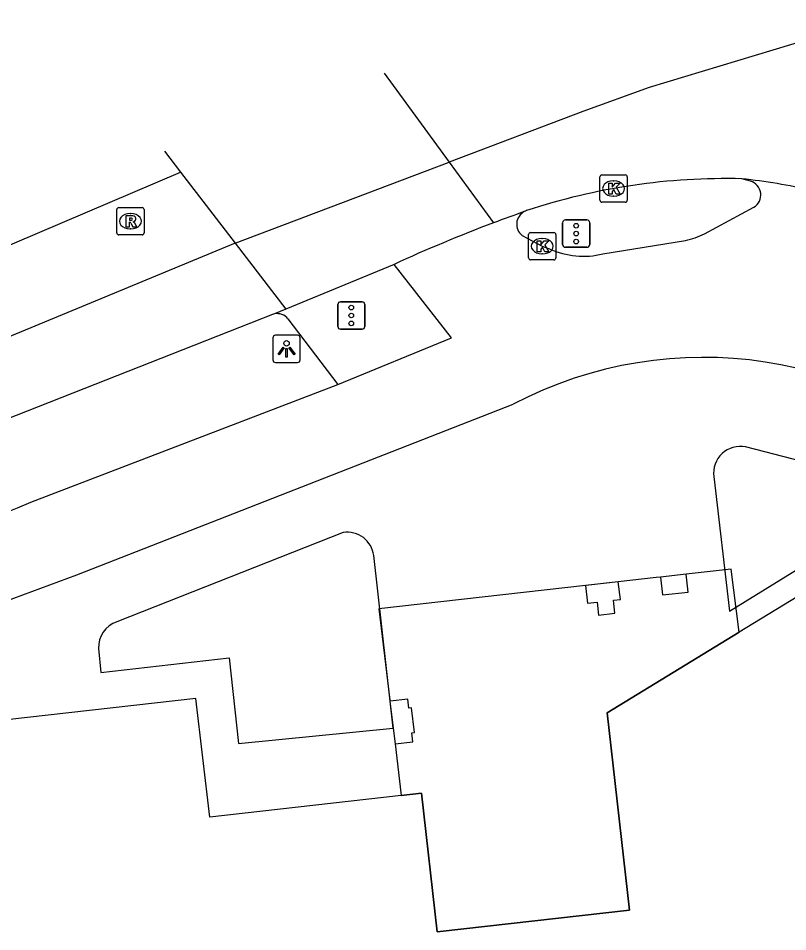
# Model space of a CAD drawing. Extents: x 159888 to 160757, y 384031 to 384746.
# Drawn here: x 160338.91 to 160367.05, y 384709.35 to 384742.77 of the extents above; entities that cross this region are included whole.
import ezdxf

# ---------------------------------------------------------------- set-up
doc = ezdxf.new("R2010")
doc.units = 0
for name, color, linetype in [('IMGEO_Fietspad_gesloten', 7, 'Continuous'), ('IMGEO_Kolk', 7, 'Continuous'), ('IMGEO_Lichtpunt', 7, 'Continuous'), ('IMGEO_Pand', 7, 'Continuous'), ('IMGEO_Pand_overbouw', 7, 'Continuous'), ('IMGEO_Rijbaan_lokaal_gesloten', 7, 'Continuous'), ('IMGEO_Rijbaan_regionaal_gesloten', 7, 'Continuous'), ('IMGEO_Rioolput', 7, 'Continuous'), ('IMGEO_Verkeersregelinstallatiepaal', 7, 'Continuous'), ('IMGEO_Voetpad_open', 7, 'Continuous')]:
    doc.layers.add(name, color=color, linetype=linetype)

msp = doc.modelspace()

# ---------------------------------------------------------------- linework, layer by layer
at = {"layer": 'IMGEO_Fietspad_gesloten'}
for points in [[(160365.681, 384736.809), (160365.371, 384736.895)], [(160364.003, 384734.878), (160365.812, 384735.853)], [(160357.335, 384734.821), (160358.071, 384734.429), (160358.335, 384734.331)], [(160360.291, 384734.149), (160363.309, 384734.636)], [(160350.596, 384729.374), (160354.754, 384731.082), (160352.652, 384733.766)], [(160339.37, 384725.067), (160350.596, 384729.374)], [(160337.09, 384720.945), (160341.052, 384722.406), (160357.013, 384728.648)]]:
    msp.add_lwpolyline(points, dxfattribs=at)
for centre, radius, start, end in [((160365.536, 384736.302), 0.527, 301.6053, 73.9999), ((160357.657, 384735.232), 0.522, 117.6985, 231.9718), ((160362.442, 384738.238), 3.704, 283.5304, 294.9172), ((160359.577, 384737.077), 3.014, 245.6635, 283.7048), ((160363.967, 384715.411), 14.952, 44.9232, 117.7161), ((160315.797, 384780.561), 60.293, 276.99185, 293.01548)]:
    msp.add_arc(centre, radius, start, end, dxfattribs=at)
at = {"layer": 'IMGEO_Kolk'}
for p, q in [((160360.255, 384737.039), (160361.107, 384737.039)), ((160360.18, 384736.113), (160360.18, 384736.965)), ((160360.668, 384736.819), (160360.693, 384736.819)), ((160361.181, 384736.965), (160361.181, 384736.113)), ((160361.107, 384736.039), (160360.255, 384736.039)), ((160360.691, 384736.259), (160360.666, 384736.259)), ((160357.57, 384734.003), (160357.57, 384734.855)), ((160357.645, 384734.929), (160358.497, 384734.929)), ((160358.058, 384734.709), (160358.083, 384734.709)), ((160358.571, 384734.855), (160358.571, 384734.003)), ((160358.081, 384734.149), (160358.056, 384734.149)), ((160358.497, 384733.929), (160357.645, 384733.929))]:
    msp.add_line(p, q, dxfattribs=at)
for points in [[(160360.255, 384737.039), (160361.107, 384737.039)], [(160360.18, 384736.113), (160360.18, 384736.965)], [(160360.501, 384736.739), (160360.624, 384736.739), (160360.624, 384736.588), (160360.754, 384736.739), (160360.918, 384736.739), (160360.772, 384736.588), (160360.925, 384736.339), (160360.773, 384736.339), (160360.688, 384736.503), (160360.624, 384736.436), (160360.624, 384736.339), (160360.501, 384736.339), (160360.501, 384736.739)], [(160361.181, 384736.965), (160361.181, 384736.113)], [(160361.107, 384736.039), (160360.255, 384736.039)], [(160357.57, 384734.003), (160357.57, 384734.855)], [(160357.645, 384734.929), (160358.497, 384734.929)], [(160358.571, 384734.855), (160358.571, 384734.003)], [(160357.891, 384734.629), (160358.014, 384734.629), (160358.014, 384734.478), (160358.144, 384734.629), (160358.308, 384734.629), (160358.162, 384734.478), (160358.315, 384734.229), (160358.163, 384734.229), (160358.078, 384734.393), (160358.014, 384734.326), (160358.014, 384734.229), (160357.891, 384734.229), (160357.891, 384734.629)], [(160358.497, 384733.929), (160357.645, 384733.929)]]:
    msp.add_lwpolyline(points, dxfattribs=at)
for centre, start, end in [((160360.257, 384736.963), 91.552, 178.448), ((160360.257, 384736.963), 91.552, 178.448), ((160361.105, 384736.963), 1.552, 88.448), ((160361.105, 384736.963), 1.552, 88.448), ((160360.257, 384736.115), 181.552, 268.448), ((160360.257, 384736.115), 181.552, 268.448), ((160361.105, 384736.115), 271.552, 358.448), ((160361.105, 384736.115), 271.552, 358.448), ((160357.647, 384734.853), 91.552, 178.448), ((160357.647, 384734.853), 91.552, 178.448), ((160358.495, 384734.853), 1.552, 88.448), ((160358.495, 384734.853), 1.552, 88.448), ((160357.647, 384734.005), 181.552, 268.448), ((160357.647, 384734.005), 181.552, 268.448), ((160358.495, 384734.005), 271.552, 358.448), ((160358.495, 384734.005), 271.552, 358.448)]:
    msp.add_arc(centre, 0.0765, start, end, dxfattribs=at)
for centre, major_axis, ratio, start_param, end_param in [((160360.667, 384736.539), (-0.387, 0.002), 0.722429, 4.712389, 7.853982), ((160360.692, 384736.539), (-0.39, 0.002), 0.717154, 1.570796, 4.712389), ((160358.057, 384734.429), (-0.387, 0.002), 0.722429, 4.712389, 7.853982), ((160358.082, 384734.429), (-0.39, 0.002), 0.717154, 1.570796, 4.712389)]:
    msp.add_ellipse(centre, major_axis=major_axis, ratio=ratio, start_param=start_param, end_param=end_param, dxfattribs=at)
at = {"layer": 'IMGEO_Lichtpunt'}
for p, q in [((160348.221, 384731.077), (160348.221, 384730.27)), ((160348.221, 384731.077), (160348.221, 384730.27)), ((160349.123, 384731.172), (160348.315, 384731.172)), ((160349.123, 384731.172), (160348.315, 384731.172)), ((160349.217, 384730.27), (160349.217, 384731.077)), ((160349.217, 384730.27), (160349.217, 384731.077)), ((160348.315, 384730.176), (160349.123, 384730.176)), ((160348.315, 384730.176), (160349.123, 384730.176))]:
    msp.add_line(p, q, dxfattribs=at)
for points in [[(160348.595, 384730.741), (160348.634, 384730.713), (160348.446, 384730.451), (160348.408, 384730.478), (160348.595, 384730.741)], [(160348.697, 384730.693), (160348.744, 384730.693), (160348.744, 384730.371), (160348.697, 384730.371), (160348.697, 384730.693)], [(160348.807, 384730.713), (160348.845, 384730.74), (160349.032, 384730.478), (160348.993, 384730.45), (160348.807, 384730.713)]]:
    msp.add_lwpolyline(points, dxfattribs=at)
msp.add_circle((160348.72, 384730.875), 0.0994, dxfattribs=at)
for centre, start, end in [((160348.315, 384731.077), 90, 180), ((160348.315, 384731.077), 90, 180), ((160349.123, 384731.077), 0, 90), ((160349.123, 384731.077), 0, 90), ((160348.315, 384730.27), 180, 270), ((160348.315, 384730.27), 180, 270), ((160349.123, 384730.27), 270, 0), ((160349.123, 384730.27), 270, 360)]:
    msp.add_arc(centre, 0.0946, start, end, dxfattribs=at)
at = {"layer": 'IMGEO_Pand'}
for points in [[(160371.754, 384724.26), (160365.277, 384720.307), (160360.441, 384717.357), (160361.265, 384710.146), (160354.229, 384709.354), (160353.661, 384714.422), (160352.914, 384714.338), (160345.913, 384713.545), (160345.404, 384717.89), (160329.306, 384716.072)], [(160363.339, 384722.43), (160362.395, 384722.325), (160362.468, 384721.674), (160363.412, 384721.779), (160363.339, 384722.43)], [(160360.85, 384722.152), (160359.652, 384722.018), (160359.725, 384721.372), (160360.078, 384721.411), (160360.13, 384720.939), (160360.727, 384721.006), (160360.674, 384721.478), (160360.927, 384721.506), (160360.85, 384722.152)], [(160352.614, 384716.806), (160352.689, 384716.223), (160353.339, 384716.301), (160353.299, 384716.634), (160353.398, 384716.646), (160353.291, 384717.539), (160353.192, 384717.527), (160353.152, 384717.86), (160352.505, 384717.782)], [(160352.614, 384716.806), (160352.505, 384717.782)]]:
    msp.add_lwpolyline(points, dxfattribs=at)
at = {"layer": 'IMGEO_Pand_overbouw'}
msp.add_lwpolyline([(160364.982, 384722.614), (160363.339, 384722.43), (160362.395, 384722.325), (160362.237, 384722.307), (160360.85, 384722.152), (160359.78, 384722.032), (160359.652, 384722.018), (160352.096, 384721.171), (160352.497, 384717.825), (160352.502, 384717.782), (160352.689, 384716.223), (160352.914, 384714.338), (160353.661, 384714.422), (160354.229, 384709.354), (160361.265, 384710.146), (160360.441, 384717.357), (160365.277, 384720.307)], close=True, dxfattribs=at)
at = {"layer": 'IMGEO_Rijbaan_lokaal_gesloten'}
for centre, radius, start, end in [((160364.766, 384713.79), 23.113, 88.5007, 108.3316), ((160363.104, 384715.539), 21.476, 77.0049, 83.9399), ((160377.376, 384679.174), 59.943, 109.45172, 110.59625), ((160357.656, 384735.238), 0.517, 107.8667, 117.8623)]:
    msp.add_arc(centre, radius, start, end, dxfattribs=at)
at = {"layer": 'IMGEO_Rijbaan_regionaal_gesloten'}
for points in [[(160370.375, 384742.767), (160361.978, 384740.238), (160359.56, 384739.352), (160354.668, 384737.504)], [(160352.287, 384740.761), (160354.668, 384737.504)], [(160344.255, 384737.903), (160344.847, 384737.132)], [(160346.837, 384734.545), (160354.668, 384737.504)], [(160354.668, 384737.504), (160356.289, 384735.285)], [(160283.838, 384710.473), (160301.676, 384718.728), (160344.847, 384737.132)], [(160344.847, 384737.132), (160346.837, 384734.545)], [(160346.837, 384734.545), (160325.71, 384725.781), (160307.94, 384718.42)], [(160346.837, 384734.545), (160348.698, 384732.126)], [(160352.652, 384733.766), (160348.698, 384732.126)], [(160348.698, 384732.126), (160348.28, 384731.953)], [(160348.201, 384731.929), (160327.033, 384723.591)]]:
    msp.add_lwpolyline(points, dxfattribs=at)
for centre, radius, start, end in [((160376.132, 384682.659), 56.242, 110.6599, 114.676), ((160348.361, 384731.546), 0.415, 101.1881, 112.6092)]:
    msp.add_arc(centre, radius, start, end, dxfattribs=at)
at = {"layer": 'IMGEO_Rioolput'}
for p, q in [((160342.512, 384734.916), (160342.512, 384735.768)), ((160342.587, 384735.842), (160343.439, 384735.842)), ((160343.513, 384735.768), (160343.513, 384734.916)), ((160343, 384735.622), (160343.025, 384735.622)), ((160343.023, 384735.062), (160342.998, 384735.062)), ((160343.439, 384734.842), (160342.587, 384734.842))]:
    msp.add_line(p, q, dxfattribs=at)
for points in [[(160342.512, 384734.916), (160342.512, 384735.768)], [(160342.587, 384735.842), (160343.439, 384735.842)], [(160343.513, 384735.768), (160343.513, 384734.916)], [(160343.101, 384735.54), (160342.849, 384735.542), (160342.849, 384735.142)], [(160343.027, 384735.461), (160342.973, 384735.461), (160342.973, 384735.38)], [(160342.973, 384735.38), (160343.025, 384735.38)], [(160342.849, 384735.142), (160342.973, 384735.142), (160342.973, 384735.304), (160342.984, 384735.304)], [(160343.031, 384735.275), (160343.102, 384735.142), (160343.242, 384735.142), (160343.177, 384735.268)], [(160343.439, 384734.842), (160342.587, 384734.842)]]:
    msp.add_lwpolyline(points, dxfattribs=at)
for centre, radius, start, end in [((160342.589, 384735.766), 0.0765, 91.552, 178.448), ((160342.589, 384735.766), 0.0765, 91.552, 178.448), ((160343.437, 384735.766), 0.0765, 1.552, 88.448), ((160343.437, 384735.766), 0.0765, 1.552, 88.448), ((160343.009, 384735.569), 0.19, 274.7715, 282.9687), ((160343.033, 384735.365), 0.0964, 77.0061, 93.1865), ((160343.047, 384735.422), 0.0378, 276.6634, 79.6772), ((160343.1, 384735.43), 0.109, 350.3612, 89.416), ((160343.098, 384735.43), 0.112, 277.5842, 350.9817), ((160342.983, 384735.251), 0.0533, 26.0293, 88.6989), ((160343.082, 384735.215), 0.108, 29.5134, 73.7905), ((160342.589, 384734.918), 0.0765, 181.552, 268.448), ((160342.589, 384734.918), 0.0765, 181.552, 268.448), ((160343.437, 384734.918), 0.0765, 271.552, 358.448), ((160343.437, 384734.918), 0.0765, 271.552, 358.448)]:
    msp.add_arc(centre, radius, start, end, dxfattribs=at)
for centre, major_axis, ratio, start_param, end_param in [((160342.999, 384735.342), (-0.387, 0.002), 0.722429, 4.712389, 7.853982), ((160343.024, 384735.342), (-0.39, 0.002), 0.717154, 1.570796, 4.712389)]:
    msp.add_ellipse(centre, major_axis=major_axis, ratio=ratio, start_param=start_param, end_param=end_param, dxfattribs=at)
at = {"layer": 'IMGEO_Verkeersregelinstallatiepaal'}
for p, q in [((160358.916, 384735.389), (160359.706, 384735.389)), ((160359.706, 384735.389), (160358.916, 384735.389)), ((160358.816, 384734.489), (160358.816, 384735.289)), ((160358.816, 384735.289), (160358.816, 384734.489)), ((160359.806, 384735.289), (160359.806, 384734.489)), ((160359.806, 384734.489), (160359.806, 384735.289)), ((160359.706, 384734.389), (160358.916, 384734.389)), ((160358.916, 384734.389), (160359.706, 384734.389)), ((160350.694, 384732.395), (160351.484, 384732.395)), ((160351.484, 384732.395), (160350.694, 384732.395)), ((160350.594, 384731.495), (160350.594, 384732.295)), ((160350.594, 384732.295), (160350.594, 384731.495)), ((160351.584, 384732.295), (160351.584, 384731.495)), ((160351.584, 384731.495), (160351.584, 384732.295)), ((160351.484, 384731.395), (160350.694, 384731.395)), ((160350.694, 384731.395), (160351.484, 384731.395))]:
    msp.add_line(p, q, dxfattribs=at)
for centre in [(160359.311, 384735.179), (160359.311, 384734.889), (160359.311, 384734.599), (160351.089, 384732.185), (160351.089, 384731.895), (160351.089, 384731.605)]:
    msp.add_circle(centre, 0.085, dxfattribs=at)
for centre, start, end in [((160358.916, 384735.289), 90, 180), ((160358.916, 384735.289), 90, 180), ((160359.706, 384735.289), 0, 90), ((160359.706, 384735.289), 360, 90), ((160358.916, 384734.489), 180, 270), ((160358.916, 384734.489), 180, 270), ((160359.706, 384734.489), 270, 0), ((160359.706, 384734.489), 270, 0), ((160350.694, 384732.295), 90, 180), ((160350.694, 384732.295), 90, 180), ((160351.484, 384732.295), 0, 90), ((160351.484, 384732.295), 360, 90), ((160350.694, 384731.495), 180, 270), ((160350.694, 384731.495), 180, 270), ((160351.484, 384731.495), 270, 0), ((160351.484, 384731.495), 270, 0)]:
    msp.add_arc(centre, 0.1, start, end, dxfattribs=at)
at = {"layer": 'IMGEO_Voetpad_open'}
for points in [[(160348.773, 384731.769), (160350.596, 384729.374)], [(160369.7, 384726), (160365.505, 384727.087)], [(160364.342, 384726), (160364.914, 384721.075)], [(160364.914, 384721.075), (160369.981, 384724.197)], [(160350.794, 384723.955), (160342.513, 384720.692)], [(160352.505, 384717.782), (160351.91, 384723.111)], [(160341.844, 384719.715), (160341.923, 384718.832), (160346.62, 384719.373), (160346.969, 384716.234), (160352.614, 384716.806)]]:
    msp.add_lwpolyline(points, dxfattribs=at)
for centre, radius, start, end in [((160348.379, 384731.465), 0.498, 37.6384, 101.4279), ((160365.315, 384726.125), 0.981, 78.8255, 187.3053), ((160350.944, 384722.994), 0.973, 6.9278, 98.8738), ((160342.836, 384719.753), 0.993, 108.9964, 182.2009)]:
    msp.add_arc(centre, radius, start, end, dxfattribs=at)

doc.saveas('drawing.dxf')
